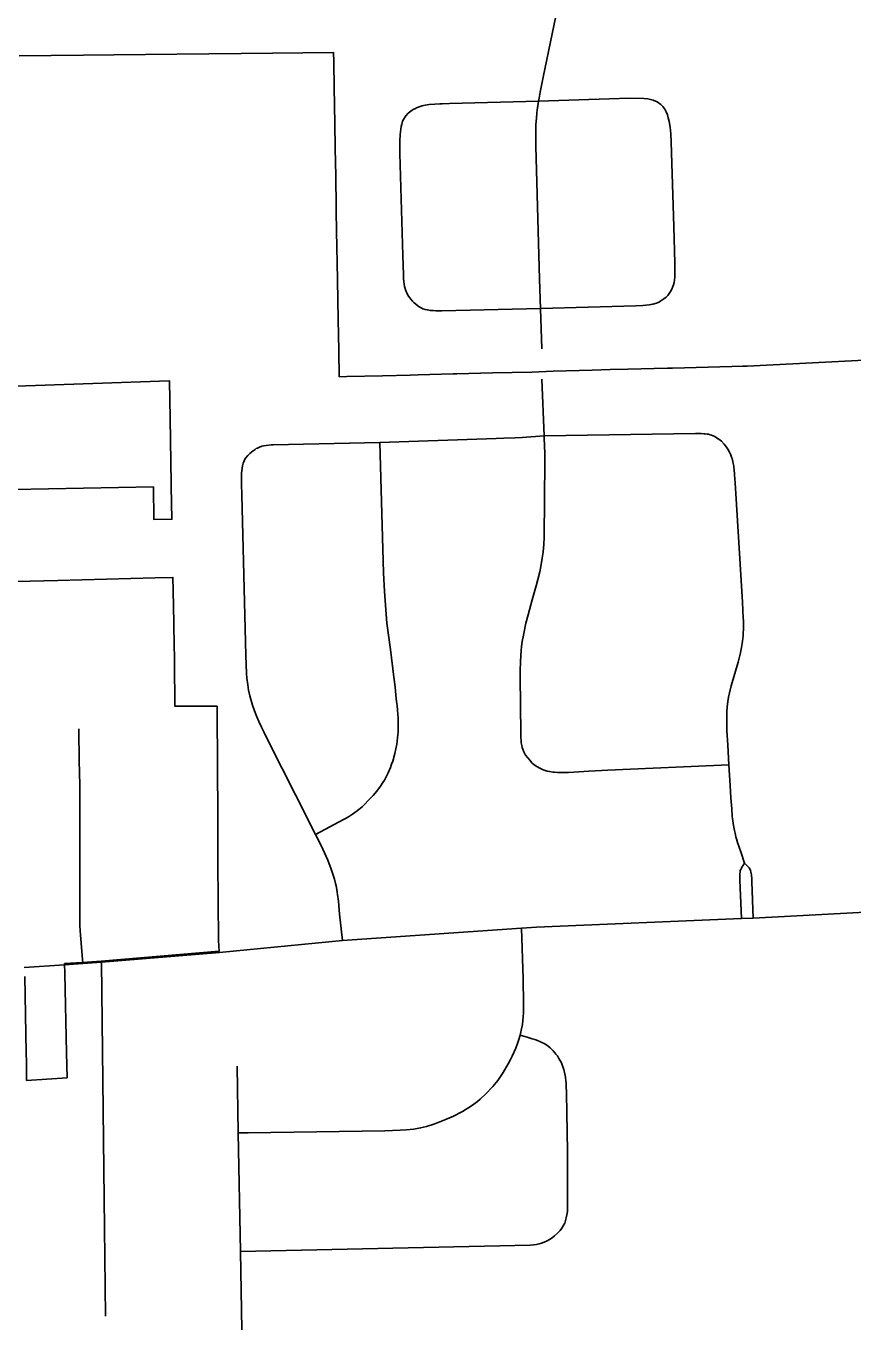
# Model space of a CAD drawing. Extents: x -6.4 to 34, y -4.2 to 22.
# Drawn here: x 3.249 to 3.688, y 19.108 to 19.8 of the extents above; entities that cross this region are included whole.
import ezdxf

# ---------------------------------------------------------------- set-up
doc = ezdxf.new("R2010")
doc.units = 0
for name, color, linetype in [('GM_X_City_Street', 7, 'Continuous'), ('GM_X_Corporation', 7, 'Continuous'), ('GM_X_County_Road', 7, 'Continuous'), ('GM_X_Township_Road', 7, 'Continuous')]:
    doc.layers.add(name, color=color, linetype=linetype)

msp = doc.modelspace()

# ---------------------------------------------------------------- linework, layer by layer
at = {"layer": 'GM_X_City_Street'}
for points in [[(3.36765, 19.5731), (3.36946, 19.57453), (3.37054, 19.57526), (3.37116, 19.57564), (3.37174, 19.57596), (3.37286, 19.57647), (3.37405, 19.57688), (3.37502, 19.57712), (3.37646, 19.57736), (3.37905, 19.57759), (3.38007, 19.57763), (3.43666, 19.57883), (3.49836, 19.58096), (3.50252, 19.58114), (3.50851, 19.58142), (3.51212, 19.58161), (3.52378, 19.58237), (3.60407, 19.5837), (3.60581, 19.58369), (3.60705, 19.58364), (3.60845, 19.58357), (3.60929, 19.58351), (3.6103, 19.58338), (3.61094, 19.58326), (3.61193, 19.58301), (3.61255, 19.58281), (3.61354, 19.58242), (3.61444, 19.582), (3.61508, 19.58162), (3.61585, 19.58109), (3.61645, 19.58067), (3.61785, 19.57952)], [(3.4025, 19.37105), (3.4101, 19.37498), (3.41483, 19.37752), (3.41851, 19.37954), (3.42006, 19.38045), (3.4212, 19.38115), (3.42214, 19.38175), (3.4234, 19.38262), (3.42473, 19.38359), (3.42576, 19.38439), (3.42624, 19.3848), (3.4273, 19.38575), (3.42846, 19.38687), (3.4307, 19.38914), (3.43318, 19.39174), (3.43508, 19.39403), (3.43704, 19.39668), (3.43827, 19.39855), (3.43908, 19.39988), (3.44017, 19.40191), (3.44107, 19.40376), (3.44225, 19.40651), (3.44292, 19.40824), (3.4435, 19.40988), (3.44469, 19.41397), (3.44524, 19.41636), (3.4457, 19.41898), (3.4459, 19.4204), (3.44613, 19.42237), (3.44624, 19.4236), (3.44636, 19.42539), (3.44643, 19.4271), (3.44644, 19.42829), (3.44643, 19.42948), (3.44641, 19.43103), (3.44633, 19.43295), (3.44624, 19.43467), (3.44604, 19.43712), (3.44581, 19.43937), (3.44556, 19.44157), (3.4452, 19.44482), (3.44472, 19.44928), (3.44412, 19.45445), (3.44235, 19.46918), (3.44047, 19.4831), (3.43907, 19.49996), (3.4386, 19.50971), (3.43666, 19.57883)], [(3.62185, 19.40792), (3.55759, 19.40505), (3.54753, 19.40461), (3.53965, 19.40412), (3.53673, 19.40396), (3.5349, 19.40389), (3.53259, 19.40385), (3.53091, 19.40389), (3.52935, 19.404), (3.52839, 19.40412), (3.52679, 19.40439), (3.52546, 19.40467), (3.52336, 19.4053), (3.52151, 19.40609), (3.51993, 19.40698), (3.51858, 19.40801), (3.51736, 19.40908), (3.51634, 19.41021), (3.51517, 19.41159), (3.51399, 19.41316), (3.51307, 19.41492), (3.51251, 19.41619), (3.51222, 19.41712), (3.51197, 19.41818), (3.51171, 19.4196), (3.51162, 19.42039), (3.51156, 19.42104), (3.51148, 19.4221), (3.51146, 19.42285), (3.51142, 19.42452), (3.51114, 19.45458), (3.51115, 19.45806), (3.51125, 19.4625), (3.51144, 19.46586), (3.51163, 19.46852), (3.51184, 19.47071), (3.51218, 19.47329), (3.51281, 19.47678), (3.51417, 19.48306), (3.51529, 19.48747), (3.51753, 19.4954), (3.51957, 19.50286), (3.52043, 19.50618), (3.52147, 19.51038), (3.52205, 19.5131), (3.52283, 19.51758), (3.52322, 19.52078), (3.52345, 19.5231), (3.52358, 19.52471), (3.52383, 19.52894), (3.52416, 19.56885), (3.52415, 19.57188), (3.52413, 19.57429), (3.52409, 19.57598), (3.52378, 19.58237)], [(3.63017, 19.35585), (3.62807, 19.36188), (3.62729, 19.36419), (3.62647, 19.36677), (3.62589, 19.3687), (3.62558, 19.36982), (3.6251, 19.37166), (3.62476, 19.37317), (3.62443, 19.37488), (3.62425, 19.37588), (3.62411, 19.37676), (3.62387, 19.3785), (3.62376, 19.37938), (3.62364, 19.38066), (3.62333, 19.38456), (3.62293, 19.39048), (3.6225, 19.39696), (3.62185, 19.40792), (3.62119, 19.41836), (3.62079, 19.42608), (3.62072, 19.42788), (3.62067, 19.4299), (3.62066, 19.43076), (3.62069, 19.43335), (3.62076, 19.43605), (3.62092, 19.43862), (3.62103, 19.43994), (3.6212, 19.44153), (3.62158, 19.44376), (3.6221, 19.4461), (3.62309, 19.44981), (3.62667, 19.46248), (3.62789, 19.46726), (3.62817, 19.46838), (3.62838, 19.46937), (3.62853, 19.47016), (3.62873, 19.47131), (3.62888, 19.47222), (3.62904, 19.47355), (3.62932, 19.47639), (3.62946, 19.4782), (3.62951, 19.47948), (3.62955, 19.48151), (3.62954, 19.48336), (3.6295, 19.48449), (3.62945, 19.4858), (3.629, 19.49422), (3.62508, 19.55756), (3.62479, 19.56178), (3.62473, 19.56263), (3.62461, 19.56385), (3.62437, 19.56629), (3.62417, 19.56773), (3.62396, 19.56876), (3.62355, 19.57035), (3.62327, 19.57117), (3.62268, 19.57263), (3.6222, 19.57369), (3.62126, 19.57532), (3.62058, 19.57634), (3.61924, 19.57809), (3.61785, 19.57952)], [(3.41685, 19.31472), (3.41531, 19.32879), (3.41466, 19.33561), (3.41427, 19.33913), (3.41411, 19.34026), (3.41383, 19.3419), (3.41348, 19.34381), (3.41323, 19.34504), (3.41265, 19.34731), (3.41183, 19.35001), (3.41073, 19.35306), (3.40981, 19.3555), (3.40904, 19.35736), (3.40638, 19.36317), (3.40496, 19.36616), (3.4025, 19.37105), (3.39193, 19.39203), (3.37796, 19.41964), (3.3753, 19.42503), (3.37392, 19.42793), (3.37252, 19.431), (3.37151, 19.43337), (3.37021, 19.43653), (3.36918, 19.43957), (3.36778, 19.4445), (3.36708, 19.44761), (3.3666, 19.45041), (3.36617, 19.4539), (3.36598, 19.45645), (3.36553, 19.46599), (3.36353, 19.55111), (3.36338, 19.55675), (3.36333, 19.56147), (3.36338, 19.56283), (3.36343, 19.56362), (3.36361, 19.5652), (3.36381, 19.56646), (3.36397, 19.56718), (3.36421, 19.56793), (3.36452, 19.56869), (3.36496, 19.56963), (3.36546, 19.57053), (3.36661, 19.57203), (3.3671, 19.57256), (3.36765, 19.5731)], [(3.62849, 19.32636), (3.62761, 19.34684), (3.62758, 19.34829), (3.62757, 19.34944), (3.62764, 19.35037), (3.62772, 19.35106), (3.62788, 19.35187), (3.62808, 19.35246), (3.62842, 19.35311), (3.62875, 19.35369), (3.62916, 19.35434), (3.63017, 19.35585)], [(3.63467, 19.32664), (3.63407, 19.34581), (3.63402, 19.34683), (3.63393, 19.34802), (3.63385, 19.34894), (3.63377, 19.34964), (3.63365, 19.35037), (3.63348, 19.35124), (3.6333, 19.35189), (3.63285, 19.35285), (3.63249, 19.35339), (3.63152, 19.35446), (3.63017, 19.35585)], [(3.3616, 19.21282), (3.36691, 19.21284), (3.43938, 19.21388), (3.44739, 19.21418), (3.45058, 19.21438), (3.45478, 19.21478), (3.45829, 19.2154), (3.46136, 19.21616), (3.4647, 19.21713), (3.46676, 19.21781), (3.47122, 19.21959), (3.47573, 19.22165), (3.48051, 19.22411), (3.48255, 19.22528), (3.48427, 19.22637), (3.48659, 19.22796), (3.48846, 19.22942), (3.48989, 19.23066), (3.49292, 19.23349), (3.49658, 19.23735), (3.49925, 19.2406), (3.50073, 19.2427), (3.50212, 19.24482), (3.50473, 19.24935), (3.50583, 19.25136), (3.50689, 19.25343), (3.50874, 19.25761), (3.50972, 19.2602), (3.51043, 19.26232), (3.51108, 19.26454), (3.51135, 19.26542), (3.5118, 19.26786), (3.51227, 19.2703), (3.51253, 19.27245), (3.51272, 19.27431), (3.51287, 19.27642), (3.51294, 19.27872), (3.51294, 19.28125), (3.51265, 19.29451), (3.51184, 19.32137)], [(3.29108, 19.11551), (3.29041, 19.17783), (3.28901, 19.30323)], [(3.36277, 19.14979), (3.51633, 19.15326), (3.51814, 19.15339), (3.51983, 19.15359), (3.52124, 19.15388), (3.52241, 19.15423), (3.52388, 19.15479), (3.52543, 19.15548), (3.52661, 19.15614), (3.52809, 19.15713), (3.52939, 19.15808), (3.53099, 19.15953), (3.53227, 19.16091), (3.53316, 19.16214), (3.53393, 19.16343), (3.53472, 19.1649), (3.53558, 19.16763), (3.5359, 19.16926), (3.53613, 19.17103), (3.53626, 19.17269), (3.53629, 19.17676), (3.53621, 19.20299), (3.53563, 19.23359), (3.5355, 19.23801), (3.53543, 19.23928), (3.53537, 19.24018), (3.53514, 19.24236), (3.53502, 19.24324), (3.53471, 19.24482), (3.5343, 19.24641), (3.53364, 19.24838), (3.53298, 19.24983), (3.53168, 19.25222), (3.53083, 19.25355), (3.5301, 19.25456), (3.52952, 19.25528), (3.52868, 19.25623), (3.52697, 19.25778), (3.52588, 19.25868), (3.52465, 19.25958), (3.5238, 19.2601), (3.52304, 19.26051), (3.52182, 19.26109), (3.52033, 19.2617), (3.51892, 19.26221), (3.51741, 19.2627), (3.51479, 19.26346), (3.51108, 19.26454)], [(3.3635, 19.10824), (3.36277, 19.14979), (3.3616, 19.21282), (3.36108, 19.24817)]]:
    msp.add_lwpolyline(points, dxfattribs=at)
at = {"layer": 'GM_X_Corporation'}
for points in [[(3.7145, 19.62355), (3.65582, 19.62064), (3.63157, 19.61944), (3.62929, 19.61931), (3.6233, 19.61916), (3.59184, 19.61838), (3.5892, 19.61831), (3.56816, 19.61779), (3.55889, 19.61756), (3.54922, 19.61732), (3.52858, 19.6168), (3.51722, 19.61628), (3.49638, 19.61577), (3.47743, 19.6153), (3.47554, 19.61526), (3.45698, 19.6148), (3.45281, 19.6147), (3.43803, 19.61434), (3.41909, 19.61387), (3.41512, 19.61377), (3.41488, 19.62765), (3.41459, 19.64409), (3.41422, 19.66506), (3.41406, 19.6744), (3.41392, 19.68211), (3.41359, 19.70106), (3.41352, 19.70472), (3.41327, 19.71906), (3.4131, 19.72883), (3.41302, 19.73355), (3.41297, 19.73612), (3.41258, 19.75829), (3.41244, 19.76671), (3.4122, 19.78103), (3.4121, 19.78566), (3.39588, 19.78552), (3.37968, 19.78537), (3.3631, 19.78523), (3.34604, 19.78508), (3.32899, 19.78493), (3.31231, 19.78474), (3.29564, 19.78453), (3.27947, 19.78433), (3.26241, 19.78411), (3.24536, 19.78389)], [(3.1577, 19.60584), (3.3249, 19.61159), (3.32502, 19.61156), (3.32538, 19.59167), (3.326, 19.55718), (3.32604, 19.55556), (3.32635, 19.53823), (3.31687, 19.53805), (3.31656, 19.55538), (3.24231, 19.55396)], [(3.24369, 19.50514), (3.26586, 19.50573), (3.31744, 19.50709), (3.32691, 19.50734), (3.32703, 19.50033), (3.32734, 19.48327), (3.32738, 19.48137), (3.3277, 19.46356), (3.32772, 19.46242), (3.32793, 19.43911), (3.33118, 19.4391), (3.35034, 19.439), (3.35055, 19.40455), (3.35067, 19.38349), (3.35078, 19.36453), (3.35082, 19.35655), (3.35106, 19.31475), (3.35145, 19.30904), (3.28881, 19.30379), (3.27896, 19.30313), (3.26944, 19.30249), (3.26967, 19.29719), (3.27054, 19.25519), (3.27081, 19.24196), (3.2493, 19.24054), (3.24918, 19.25018), (3.24912, 19.2552), (3.24829, 19.29561)]]:
    msp.add_lwpolyline(points, dxfattribs=at)
at = {"layer": 'GM_X_County_Road'}
msp.add_line((3.24805, 19.30049), (3.26938, 19.30191), dxfattribs=at)
for points in [[(3.35165, 19.30849), (3.41685, 19.31472), (3.51184, 19.32137), (3.51973, 19.32181), (3.62849, 19.32636), (3.63467, 19.32664), (3.73728, 19.33211)], [(3.26938, 19.30191), (3.27916, 19.30257), (3.28901, 19.30323), (3.35165, 19.30849)]]:
    msp.add_lwpolyline(points, dxfattribs=at)
at = {"layer": 'GM_X_Township_Road'}
for p, q in [((3.52254, 19.62857), (3.52193, 19.64992)), ((3.52378, 19.58237), (3.52258, 19.61243))]:
    msp.add_line(p, q, dxfattribs=at)
for points in [[(3.52337, 19.77259), (3.53278, 19.81889), (3.53408, 19.82644), (3.5343, 19.82831), (3.53448, 19.83024), (3.53459, 19.83191), (3.53468, 19.83359), (3.53473, 19.83555), (3.53473, 19.8382), (3.53474, 19.84513), (3.53294, 19.92485), (3.53156, 19.96792)], [(3.52193, 19.64992), (3.52139, 19.66554), (3.51942, 19.73613), (3.51935, 19.74038), (3.51938, 19.74319), (3.51944, 19.74577), (3.51949, 19.74717), (3.51961, 19.74959), (3.5197, 19.75075), (3.51999, 19.75367), (3.52018, 19.75518), (3.5209, 19.75991), (3.52118, 19.76145), (3.52177, 19.76471), (3.52337, 19.77259)], [(3.52193, 19.64992), (3.57243, 19.65138), (3.57617, 19.65161), (3.57783, 19.65173), (3.57951, 19.65192), (3.58048, 19.65207), (3.58151, 19.65227), (3.5834, 19.65283), (3.58426, 19.65318), (3.58505, 19.65355), (3.58572, 19.65395), (3.58725, 19.65502), (3.58855, 19.65605), (3.58936, 19.65686), (3.5902, 19.65787), (3.59087, 19.65893), (3.59163, 19.66029), (3.59211, 19.66156), (3.59242, 19.6626), (3.59273, 19.66379), (3.59294, 19.66523), (3.59309, 19.66657), (3.59319, 19.66837), (3.59321, 19.67014), (3.59314, 19.67399), (3.59268, 19.69347), (3.59125, 19.73821), (3.59099, 19.74267), (3.59066, 19.74607), (3.59013, 19.74918), (3.58969, 19.75113), (3.58917, 19.75274), (3.58857, 19.75421), (3.58778, 19.75574), (3.58685, 19.75703), (3.58564, 19.75821), (3.58372, 19.75955), (3.58171, 19.76045), (3.57891, 19.7611), (3.57666, 19.7614), (3.56905, 19.76149), (3.55824, 19.76119), (3.5209, 19.75991), (3.47364, 19.75863), (3.46969, 19.75854), (3.46848, 19.7585), (3.46592, 19.75835), (3.46286, 19.75809), (3.46182, 19.75795), (3.46071, 19.75778), (3.45986, 19.7576), (3.45919, 19.75743), (3.45748, 19.75691), (3.45619, 19.7564), (3.45551, 19.75609), (3.4544, 19.75551), (3.45382, 19.75516), (3.45308, 19.75465), (3.45248, 19.75418), (3.4517, 19.75349), (3.45054, 19.75222), (3.45012, 19.75166), (3.44915, 19.75014), (3.44874, 19.74924), (3.44847, 19.74851), (3.44826, 19.7478), (3.44798, 19.74658), (3.44773, 19.74512), (3.44756, 19.7436), (3.44744, 19.74223), (3.44739, 19.74147), (3.44732, 19.73942), (3.44728, 19.738), (3.44729, 19.73423), (3.44734, 19.73213), (3.4489, 19.67811), (3.44921, 19.66784), (3.44931, 19.6658), (3.44941, 19.66436), (3.44959, 19.66284), (3.4498, 19.66161), (3.45008, 19.66052), (3.45046, 19.65932), (3.45092, 19.65826), (3.45138, 19.65736), (3.45191, 19.65645), (3.4525, 19.65561), (3.45314, 19.65485), (3.45405, 19.65383), (3.45473, 19.65312), (3.45574, 19.65224), (3.45684, 19.65139), (3.45753, 19.65092), (3.45851, 19.65035), (3.45956, 19.64987), (3.46065, 19.64951), (3.46187, 19.64921), (3.46265, 19.64909), (3.46338, 19.64899), (3.46439, 19.6489), (3.46505, 19.64885), (3.4663, 19.6488), (3.46952, 19.64878), (3.52193, 19.64992)], [(3.27916, 19.30257), (3.27821, 19.31335), (3.27804, 19.3156), (3.2779, 19.31767), (3.27761, 19.32258), (3.27751, 19.32537), (3.27747, 19.33027), (3.2776, 19.37805), (3.2776, 19.3831), (3.2776, 19.38559), (3.27754, 19.39139), (3.27747, 19.39629), (3.27731, 19.4045), (3.27721, 19.4094), (3.27696, 19.42698)]]:
    msp.add_lwpolyline(points, dxfattribs=at)

doc.saveas('drawing.dxf')
